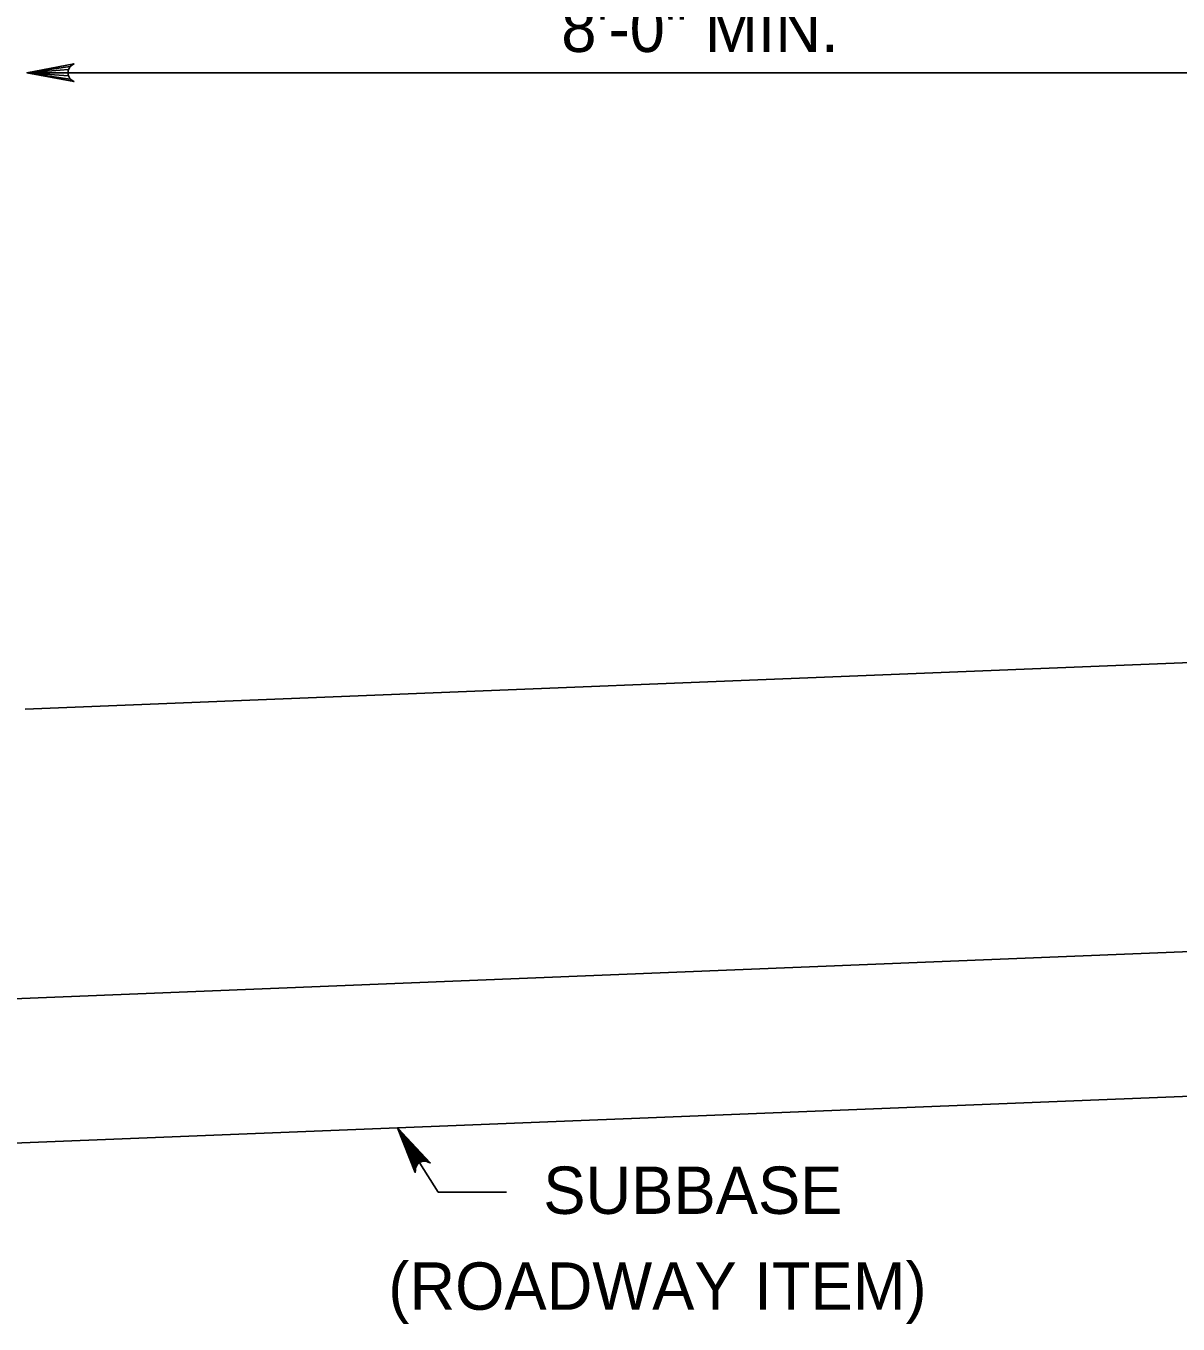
# Model space of a CAD drawing. Extents: x 636530 to 644067, y 294168 to 299122.
# Drawn here: x 642161.9 to 642234.9, y 298177.9 to 298260.1 of the extents above; entities that cross this region are included whole.
import ezdxf

# ---------------------------------------------------------------- set-up
doc = ezdxf.new("R2010")
doc.units = 0
doc.layers.add('1', color=7, linetype='Continuous')

msp = doc.modelspace()

# ---------------------------------------------------------------- linework, layer by layer
at = {"layer": '1'}
for p, q in [((642161.987, 298257.107), (642259.407, 298257.107)), ((642161.871, 298216.796), (642259.407, 298220.698)), ((642141.297, 298197.671), (642259.935, 298202.416)), ((642135.201, 298188.276), (642260.362, 298193.282)), ((642185.471, 298190.287), (642188.049, 298186.214)), ((642188.049, 298186.214), (642192.361, 298186.214))]:
    msp.add_line(p, q, dxfattribs=at)
for points in [[(642161.987, 298257.107), (642164.969, 298257.666), (642164.739, 298257.507), (642164.621, 298257.307), (642164.587, 298257.107), (642164.621, 298256.907), (642164.739, 298256.707), (642164.969, 298256.547), (642161.987, 298257.107), (642164.739, 298256.707), (642164.621, 298256.907), (642161.987, 298257.107), (642164.587, 298257.107), (642164.621, 298257.307), (642161.987, 298257.107), (642164.739, 298257.507)], [(642185.471, 298190.287), (642187.539, 298188.065), (642187.41, 298188.12), (642187.282, 298188.174), (642187.165, 298188.171), (642187.049, 298188.168), (642186.955, 298188.129), (642186.862, 298188.09), (642186.786, 298188.022), (642186.711, 298187.954), (642186.658, 298187.85), (642186.606, 298187.747), (642186.6, 298187.607), (642186.594, 298187.467), (642185.471, 298190.287), (642186.6, 298187.607), (642186.606, 298187.747), (642185.471, 298190.287), (642186.658, 298187.85), (642186.711, 298187.954), (642185.471, 298190.287), (642186.786, 298188.022), (642186.862, 298188.09), (642185.471, 298190.287), (642186.955, 298188.129), (642187.049, 298188.168), (642185.471, 298190.287), (642187.165, 298188.171), (642187.282, 298188.174), (642185.471, 298190.287), (642187.41, 298188.12)]]:
    msp.add_lwpolyline(points, dxfattribs=at)

# ---------------------------------------------------------------- texts
for s, p in [('8\'-0" MIN.', (642195.838, 298258.42)), ('SUBBASE', (642194.698, 298184.836)), ('(ROADWAY ITEM)', (642184.883, 298178.764))]:
    msp.add_text(s, height=3, dxfattribs=at).set_placement(p)

doc.saveas('drawing.dxf')
